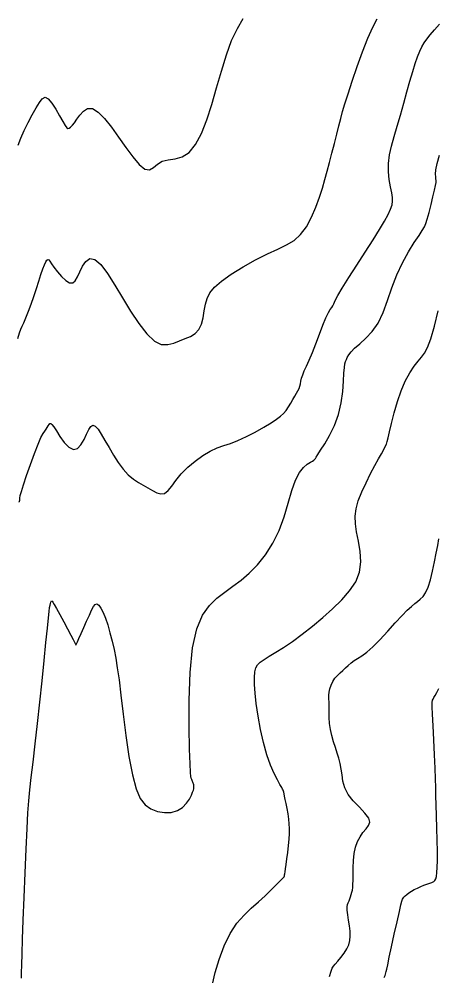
# Model space of a CAD drawing. Extents: x 2566142 to 2571431, y 418755 to 421584.
# Drawn here: x 2569430.1 to 2569642.8, y 419587 to 420072.8 of the extents above; entities that cross this region are included whole.
import ezdxf

# ---------------------------------------------------------------- set-up
doc = ezdxf.new("R2010")
doc.units = 0
doc.layers.add('Contour_ADS_Major', color=7, linetype='Continuous')
doc.layers.add('Contour_ADS_Minor', color=7, linetype='Continuous')

msp = doc.modelspace()

# ---------------------------------------------------------------- linework, layer by layer
at = {"layer": 'Contour_ADS_Major'}
for points in [[(2569564.66, 419637.32), (2569564.75, 419637.44), (2569564.79, 419637.51), (2569564.82, 419637.62), (2569564.86, 419637.83), (2569564.93, 419638.21), (2569565.04, 419638.85), (2569565.2, 419639.86), (2569565.42, 419641.37), (2569565.72, 419643.53), (2569566.09, 419646.38), (2569566.5, 419649.69), (2569566.88, 419653.13), (2569567.18, 419656.39), (2569567.36, 419659.23), (2569567.4, 419661.76), (2569567.3, 419664.16), (2569567.05, 419666.62), (2569566.67, 419669.25), (2569566.2, 419671.93), (2569565.71, 419674.46), (2569565.27, 419676.62), (2569564.92, 419678.27), (2569564.66, 419679.46), (2569564.46, 419680.29), (2569564.32, 419680.86), (2569564.18, 419681.3), (2569563.94, 419681.83), (2569563.45, 419682.72), (2569562.58, 419684.22), (2569561.25, 419686.54), (2569559.57, 419689.77), (2569557.72, 419693.98), (2569555.87, 419699.2), (2569554.16, 419705.41), (2569552.67, 419712.16), (2569551.44, 419718.94), (2569550.52, 419725.23), (2569549.92, 419730.6), (2569549.64, 419735.03), (2569549.64, 419738.58), (2569549.88, 419741.33), (2569550.37, 419743.39), (2569551.2, 419744.98), (2569552.52, 419746.34), (2569554.47, 419747.72), (2569557.14, 419749.35), (2569560.49, 419751.35), (2569564.45, 419753.81), (2569568.94, 419756.83), (2569573.87, 419760.45), (2569579.05, 419764.55), (2569584.27, 419768.94), (2569589.32, 419773.45), (2569593.97, 419777.95), (2569597.98, 419782.48), (2569601.08, 419787.16), (2569603.01, 419792.08), (2569603.63, 419797.27), (2569603.27, 419802.56), (2569602.4, 419807.7), (2569601.47, 419812.43), (2569600.89, 419816.6), (2569600.78, 419820.43), (2569601.24, 419824.21), (2569602.34, 419828.25), (2569604.1, 419832.74), (2569606.3, 419837.44), (2569608.64, 419842.02), (2569610.85, 419846.13), (2569612.69, 419849.5), (2569614.15, 419852.16), (2569615.27, 419854.22), (2569616.07, 419855.78), (2569616.63, 419857.01), (2569617.07, 419858.34), (2569617.55, 419860.25), (2569618.23, 419863.22), (2569619.23, 419867.57), (2569620.56, 419872.9), (2569622.2, 419878.62), (2569624.1, 419884.16), (2569626.25, 419889.03), (2569628.49, 419893.16), (2569630.7, 419896.54), (2569632.73, 419899.18), (2569634.48, 419901.21), (2569636.04, 419903.28), (2569637.57, 419906.14), (2569639.19, 419910.56), (2569641.03, 419916.98), (2569642.98, 419924.65)], [(2569528.26, 419582.78), (2569529.64, 419588.64), (2569531.68, 419595.36), (2569534.27, 419602.22), (2569537.32, 419608.5), (2569540.72, 419613.66), (2569544.33, 419617.85), (2569548.01, 419621.38), (2569551.6, 419624.57), (2569554.98, 419627.66), (2569558, 419630.55), (2569560.54, 419633.07), (2569562.47, 419635.02), (2569563.7, 419636.29), (2569564.37, 419637), (2569564.66, 419637.32)]]:
    msp.add_lwpolyline(points, dxfattribs=at)
at = {"layer": 'Contour_ADS_Minor'}
for points in [[(2569527.16, 419853.51), (2569530.65, 419855.1), (2569533.98, 419856.29), (2569537.41, 419857.41), (2569541.21, 419858.84), (2569545.51, 419860.81), (2569550.03, 419863.16), (2569554.34, 419865.58), (2569558.05, 419867.81), (2569560.86, 419869.64), (2569562.9, 419871.18), (2569564.43, 419872.62), (2569565.7, 419874.15), (2569566.9, 419875.9), (2569568.06, 419877.79), (2569569.15, 419879.66), (2569570.13, 419881.39), (2569570.99, 419882.86), (2569571.71, 419884.13), (2569572.29, 419885.29), (2569572.72, 419886.43), (2569573, 419887.63), (2569573.25, 419888.95), (2569573.57, 419890.46), (2569574.11, 419892.19), (2569574.94, 419894.22), (2569576.06, 419896.69), (2569577.44, 419899.73), (2569579.04, 419903.5), (2569580.82, 419908.02), (2569582.65, 419912.85), (2569584.4, 419917.44), (2569585.94, 419921.23), (2569587.18, 419923.81), (2569588.14, 419925.43), (2569588.87, 419926.46), (2569589.44, 419927.3), (2569589.94, 419928.34), (2569590.67, 419929.94), (2569591.98, 419932.47), (2569594.19, 419936.3), (2569597.52, 419941.62), (2569601.58, 419947.92), (2569605.85, 419954.51), (2569609.84, 419960.7), (2569613.11, 419965.95), (2569615.64, 419970.23), (2569617.5, 419973.67), (2569618.77, 419976.38), (2569619.51, 419978.53), (2569619.8, 419980.4), (2569619.71, 419982.35), (2569619.32, 419984.71), (2569618.72, 419987.73), (2569618.1, 419991.33), (2569617.67, 419995.33), (2569617.64, 419999.56), (2569618.18, 420003.89), (2569619.2, 420008.39), (2569620.56, 420013.2), (2569622.12, 420018.44), (2569623.76, 420024.16), (2569625.42, 420030.12), (2569627.04, 420035.98), (2569628.58, 420041.43), (2569630, 420046.2), (2569631.3, 420050.28), (2569632.49, 420053.7), (2569633.59, 420056.5), (2569634.63, 420058.77), (2569635.75, 420060.74), (2569637.11, 420062.67), (2569638.86, 420064.84), (2569641.09, 420067.44), (2569643.63, 420070.3)], [(2569527.98, 420029.49), (2569530.42, 420037.93), (2569532.84, 420046.48), (2569535.34, 420054.66), (2569538.04, 420061.96), (2569540.97, 420068.05), (2569543.91, 420073.21)], [(2569591.42, 420014.43), (2569592.51, 420018.71), (2569593.46, 420022.38), (2569594.42, 420025.9), (2569595.59, 420029.88), (2569597.17, 420034.93), (2569599.28, 420041.41), (2569601.78, 420048.79), (2569604.49, 420056.29), (2569607.19, 420063.13), (2569609.72, 420068.71), (2569612.03, 420073.08)], [(2569429.56, 420008.87), (2569430.87, 420012.42), (2569432.63, 420016.32), (2569434.67, 420020.37), (2569436.77, 420024.29), (2569438.73, 420027.78), (2569440.37, 420030.58), (2569441.83, 420032.44), (2569443.26, 420033.14), (2569444.86, 420032.43), (2569446.72, 420030.25), (2569448.71, 420027.12), (2569450.61, 420023.74), (2569452.23, 420020.79), (2569453.41, 420018.8), (2569454.24, 420017.73), (2569454.89, 420017.38), (2569455.51, 420017.54), (2569456.23, 420018.07), (2569457.11, 420018.96), (2569458.16, 420020.25), (2569459.43, 420022), (2569460.94, 420024.13), (2569462.74, 420026.16), (2569464.86, 420027.46), (2569467.36, 420027.43), (2569470.25, 420025.65), (2569473.48, 420022.35), (2569476.94, 420017.97), (2569480.56, 420012.94), (2569484.23, 420007.7), (2569487.8, 420002.84), (2569491.1, 419998.96), (2569493.95, 419996.68), (2569496.27, 419996.37), (2569498.3, 419997.46), (2569500.37, 419999.16), (2569502.8, 420000.66), (2569505.81, 420001.42), (2569509.26, 420001.93), (2569512.88, 420002.92), (2569516.43, 420005.12), (2569519.69, 420009.12), (2569522.67, 420014.73), (2569525.41, 420021.63), (2569527.98, 420029.49)], [(2569429.49, 419910.73), (2569430.23, 419913.54), (2569430.87, 419915.39), (2569431.55, 419916.91), (2569432.39, 419918.7), (2569433.48, 419921.24), (2569434.76, 419924.46), (2569436.13, 419928.13), (2569437.52, 419932.04), (2569438.85, 419935.97), (2569440.07, 419939.72), (2569441.17, 419943.12), (2569442.13, 419945.97), (2569442.93, 419948.14), (2569443.6, 419949.63), (2569444.16, 419950.5), (2569444.64, 419950.82), (2569445.1, 419950.62), (2569445.66, 419949.9), (2569446.49, 419948.64), (2569447.75, 419946.83), (2569449.52, 419944.51), (2569451.62, 419942.1), (2569453.77, 419940.06), (2569455.72, 419938.88), (2569457.28, 419938.89), (2569458.54, 419940), (2569459.69, 419941.94), (2569460.89, 419944.49), (2569462.3, 419947.32), (2569464, 419949.8), (2569466.07, 419951.21), (2569468.56, 419950.84), (2569471.52, 419948.2), (2569474.9, 419943.66), (2569478.61, 419937.81), (2569482.58, 419931.24), (2569486.7, 419924.54), (2569490.87, 419918.29), (2569494.95, 419913.04), (2569498.79, 419909.39), (2569502.31, 419907.69), (2569505.55, 419907.55), (2569508.6, 419908.36), (2569511.55, 419909.55), (2569514.43, 419910.64), (2569517.14, 419911.76), (2569519.51, 419913.19), (2569521.38, 419915.19), (2569522.66, 419917.94), (2569523.49, 419921.2), (2569524.11, 419924.67), (2569524.72, 419928.02), (2569525.57, 419931.02), (2569526.99, 419933.81), (2569529.3, 419936.65), (2569532.87, 419939.77), (2569537.87, 419943.31), (2569543.84, 419947.04), (2569550.15, 419950.61), (2569556.18, 419953.7), (2569561.43, 419956.09), (2569565.9, 419958.17), (2569569.73, 419960.44), (2569573.06, 419963.41), (2569575.99, 419967.44), (2569578.56, 419972.25), (2569580.77, 419977.39), (2569582.62, 419982.44), (2569584.15, 419987.05), (2569585.44, 419991.36), (2569586.6, 419995.61), (2569587.75, 420000.05), (2569588.97, 420004.81), (2569590.21, 420009.71), (2569591.42, 420014.43)], [(2569580.34, 419849.45), (2569580.58, 419849.79), (2569581, 419850.47), (2569581.82, 419851.75), (2569583.23, 419853.93), (2569585.32, 419857.21), (2569587.8, 419861.46), (2569590.27, 419866.48), (2569592.34, 419872.05), (2569593.69, 419877.94), (2569594.46, 419883.72), (2569594.85, 419888.94), (2569595.07, 419893.14), (2569595.31, 419896), (2569595.6, 419897.81), (2569595.94, 419898.98), (2569596.32, 419899.93), (2569596.78, 419901.03), (2569597.49, 419902.36), (2569598.66, 419903.95), (2569600.5, 419905.82), (2569603.11, 419908.03), (2569606.24, 419910.76), (2569609.49, 419914.19), (2569612.51, 419918.52), (2569615.03, 419923.87), (2569617.24, 419929.96), (2569619.42, 419936.43), (2569621.87, 419942.92), (2569624.77, 419949.09), (2569627.86, 419954.66), (2569630.8, 419959.4), (2569633.22, 419963.05), (2569634.87, 419965.52), (2569635.93, 419967.29), (2569636.67, 419969.02), (2569637.39, 419971.34), (2569638.29, 419974.69), (2569639.3, 419978.67), (2569640.28, 419982.67), (2569641.08, 419986.06), (2569641.6, 419988.41), (2569641.85, 419989.9), (2569641.91, 419990.88), (2569641.83, 419991.7), (2569641.68, 419992.7), (2569641.62, 419994.16), (2569641.83, 419996.34), (2569642.47, 419999.5), (2569643.67, 420003.79)], [(2569430.06, 419827.59), (2569430.11, 419827.69), (2569430.15, 419827.77), (2569430.18, 419827.84), (2569430.21, 419827.9), (2569430.24, 419827.96), (2569430.26, 419828.01), (2569430.29, 419828.05), (2569430.3, 419828.09), (2569430.32, 419828.14), (2569430.33, 419828.19), (2569430.34, 419828.25), (2569430.35, 419828.38), (2569430.36, 419828.61), (2569430.38, 419829), (2569430.45, 419829.65), (2569430.68, 419830.86), (2569431.23, 419832.97), (2569432.26, 419836.35), (2569433.84, 419841.15), (2569435.78, 419846.75), (2569437.82, 419852.33), (2569439.68, 419857.06), (2569441.15, 419860.34), (2569442.27, 419862.39), (2569443.11, 419863.65), (2569443.78, 419864.55), (2569444.33, 419865.45), (2569444.82, 419866.31), (2569445.26, 419867.01), (2569445.69, 419867.44), (2569446.15, 419867.46), (2569446.76, 419866.95), (2569447.66, 419865.76), (2569448.98, 419863.76), (2569450.81, 419860.95), (2569453, 419857.93), (2569455.33, 419855.44), (2569457.61, 419854.22), (2569459.66, 419854.79), (2569461.47, 419856.72), (2569463.03, 419859.38), (2569464.36, 419862.13), (2569465.49, 419864.39), (2569466.52, 419865.93), (2569467.56, 419866.58), (2569468.74, 419866.16), (2569470.15, 419864.6), (2569471.8, 419862.07), (2569473.68, 419858.86), (2569475.76, 419855.23), (2569478.04, 419851.44), (2569480.46, 419847.72), (2569482.97, 419844.31), (2569485.54, 419841.42), (2569488.1, 419839.2), (2569490.64, 419837.51), (2569493.12, 419836.12), (2569495.52, 419834.82), (2569497.82, 419833.48), (2569500, 419832.34), (2569502.04, 419831.74), (2569503.95, 419832.02), (2569505.73, 419833.4), (2569507.59, 419835.7), (2569509.73, 419838.63), (2569512.39, 419841.9), (2569515.69, 419845.24), (2569519.45, 419848.42), (2569523.37, 419851.24), (2569527.16, 419853.51)], [(2569449.08, 419773.54), (2569450.75, 419770.47), (2569452.73, 419766.83), (2569454.7, 419763.17), (2569456.37, 419760.04), (2569457.51, 419757.86), (2569458.19, 419756.52), (2569458.55, 419755.78), (2569458.72, 419755.39), (2569458.83, 419755.17), (2569458.91, 419755.05), (2569458.97, 419755.01), (2569459.02, 419755.05), (2569459.08, 419755.19), (2569459.26, 419755.62), (2569459.65, 419756.55), (2569460.38, 419758.23), (2569461.51, 419760.77), (2569462.9, 419763.88), (2569464.37, 419767.17), (2569465.75, 419770.23), (2569466.88, 419772.72), (2569467.83, 419774.53), (2569468.7, 419775.59), (2569469.57, 419775.84), (2569470.54, 419775.22), (2569471.6, 419773.78), (2569472.72, 419771.59), (2569473.89, 419768.7), (2569475.06, 419765.2), (2569476.21, 419761.25), (2569477.3, 419757.01), (2569478.29, 419752.67), (2569479.15, 419748.27), (2569479.96, 419743.35), (2569480.81, 419737.31), (2569481.78, 419729.57), (2569482.95, 419719.83), (2569484.32, 419709.01), (2569485.88, 419698.33), (2569487.59, 419689.02), (2569489.47, 419682.02), (2569491.59, 419677.12), (2569494.05, 419673.87), (2569496.94, 419671.78), (2569500.29, 419670.47), (2569503.87, 419669.86), (2569507.39, 419670), (2569510.55, 419670.9), (2569513.11, 419672.53), (2569515.09, 419674.6), (2569516.55, 419676.78), (2569517.57, 419678.73), (2569518.22, 419680.19), (2569518.59, 419681.21), (2569518.76, 419681.89), (2569518.82, 419682.37), (2569518.84, 419682.75), (2569518.85, 419683.07), (2569518.83, 419683.37), (2569518.8, 419683.69), (2569518.74, 419684.05), (2569518.66, 419684.45), (2569518.54, 419684.88), (2569518.39, 419685.31), (2569518.2, 419685.75), (2569517.98, 419686.22), (2569517.75, 419686.75), (2569517.53, 419687.37), (2569517.33, 419688.27), (2569517.13, 419690.33), (2569516.92, 419694.59), (2569516.69, 419702.08), (2569516.46, 419713.36), (2569516.45, 419726.99), (2569516.92, 419741.06), (2569518.14, 419753.64), (2569520.28, 419763.26), (2569523.21, 419770.18), (2569526.7, 419775.14), (2569530.54, 419778.83), (2569534.54, 419781.92), (2569538.64, 419784.82), (2569542.8, 419787.87), (2569547.01, 419791.43), (2569551.21, 419795.76), (2569555.24, 419800.88), (2569558.93, 419806.69), (2569562.11, 419813.15), (2569564.65, 419820.08), (2569566.73, 419827.02), (2569568.58, 419833.44), (2569570.44, 419838.78), (2569572.47, 419842.64), (2569574.55, 419845.21), (2569576.47, 419846.83), (2569578.03, 419847.81), (2569579.1, 419848.45), (2569579.75, 419848.88), (2569580.11, 419849.19), (2569580.34, 419849.45)], [(2569587.72, 419586.72), (2569588.56, 419589.32), (2569589.14, 419590.86), (2569589.75, 419591.88), (2569590.62, 419592.94), (2569591.95, 419594.44), (2569593.55, 419596.35), (2569595.19, 419598.48), (2569596.59, 419600.66), (2569597.56, 419602.76), (2569598.11, 419604.87), (2569598.3, 419607.11), (2569598.2, 419609.6), (2569597.88, 419612.39), (2569597.46, 419615.3), (2569597.05, 419618.03), (2569596.79, 419620.34), (2569596.77, 419622.01), (2569596.95, 419623.21), (2569597.27, 419624.14), (2569597.65, 419625.02), (2569598.05, 419626.04), (2569598.43, 419627.17), (2569598.78, 419628.35), (2569599.09, 419629.49), (2569599.34, 419630.58), (2569599.52, 419631.81), (2569599.64, 419633.39), (2569599.7, 419635.56), (2569599.71, 419638.46), (2569599.75, 419641.88), (2569599.92, 419645.52), (2569600.32, 419649.08), (2569601.02, 419652.31), (2569602.01, 419655.16), (2569603.26, 419657.65), (2569604.72, 419659.78), (2569606.31, 419661.6), (2569607.63, 419663.29), (2569608.25, 419665.06), (2569607.72, 419667.13), (2569605.77, 419669.67), (2569602.91, 419672.6), (2569599.81, 419675.79), (2569597.16, 419679.13), (2569595.47, 419682.5), (2569594.56, 419685.82), (2569594.1, 419689.02), (2569593.74, 419692.03), (2569593.2, 419694.82), (2569592.47, 419697.47), (2569591.63, 419700.12), (2569590.71, 419702.89), (2569589.8, 419705.86), (2569588.95, 419708.97), (2569588.25, 419712.12), (2569587.78, 419715.21), (2569587.57, 419718.14), (2569587.55, 419720.8), (2569587.61, 419723.1), (2569587.65, 419724.94), (2569587.59, 419726.29), (2569587.46, 419727.32), (2569587.37, 419728.3), (2569587.38, 419729.46), (2569587.56, 419730.99), (2569587.95, 419732.79), (2569588.57, 419734.68), (2569589.41, 419736.5), (2569590.5, 419738.1), (2569591.77, 419739.53), (2569593.14, 419740.84), (2569594.52, 419742.11), (2569595.88, 419743.4), (2569597.24, 419744.68), (2569598.68, 419745.92), (2569600.25, 419747.09), (2569602.04, 419748.2), (2569604.15, 419749.52), (2569606.68, 419751.36), (2569609.75, 419754.03), (2569613.39, 419757.7), (2569617.32, 419761.95), (2569621.16, 419766.23), (2569624.57, 419769.95), (2569627.26, 419772.72), (2569629.34, 419774.64), (2569631.01, 419776.02), (2569632.46, 419777.12), (2569633.87, 419778.22), (2569635.25, 419779.61), (2569636.58, 419781.55), (2569637.84, 419784.33), (2569639.03, 419788.11), (2569640.11, 419792.56), (2569641.1, 419797.22), (2569641.98, 419801.66), (2569642.73, 419805.54), (2569643.34, 419808.91)], [(2569431.29, 419585.73), (2569431.36, 419588.47), (2569431.45, 419592.51), (2569431.59, 419598.19), (2569431.82, 419605.69), (2569432.15, 419615.24), (2569432.59, 419626.78), (2569433.11, 419639.25), (2569433.65, 419651.37), (2569434.15, 419661.82), (2569434.58, 419669.71), (2569435.01, 419675.84), (2569435.53, 419681.43), (2569436.22, 419687.69), (2569437.14, 419695.56), (2569438.23, 419704.85), (2569439.43, 419715.13), (2569440.63, 419725.94), (2569441.78, 419736.79), (2569442.82, 419747.1), (2569443.72, 419756.25), (2569444.43, 419763.61), (2569444.95, 419768.77), (2569445.31, 419772.06), (2569445.56, 419774.04), (2569445.76, 419775.24), (2569445.96, 419776.11), (2569446.16, 419776.76), (2569446.37, 419777.18), (2569446.58, 419777.37), (2569446.82, 419777.31), (2569447.22, 419776.79), (2569447.92, 419775.61), (2569449.08, 419773.54)], [(2569615.49, 419586.14), (2569615.94, 419587.25), (2569616.23, 419587.92), (2569616.43, 419588.44), (2569616.6, 419589.12), (2569616.86, 419590.38), (2569617.32, 419592.66), (2569618.1, 419596.4), (2569619.27, 419601.8), (2569620.66, 419608.12), (2569622.05, 419614.38), (2569623.22, 419619.59), (2569624.01, 419623.02), (2569624.49, 419624.96), (2569624.82, 419625.93), (2569625.14, 419626.46), (2569625.57, 419627), (2569626.18, 419627.62), (2569626.98, 419628.33), (2569628.02, 419629.1), (2569629.31, 419629.92), (2569630.81, 419630.77), (2569632.42, 419631.59), (2569634.08, 419632.35), (2569635.71, 419633), (2569637.25, 419633.56), (2569638.64, 419634.04), (2569639.79, 419634.46), (2569640.68, 419634.86), (2569641.32, 419635.39), (2569641.78, 419636.21), (2569642.11, 419637.49), (2569642.34, 419639.39), (2569642.5, 419642.06), (2569642.56, 419645.62), (2569642.53, 419650.21), (2569642.42, 419655.83), (2569642.25, 419662.04), (2569642.07, 419668.23), (2569641.91, 419673.84), (2569641.79, 419678.48), (2569641.7, 419682.67), (2569641.57, 419687.1), (2569641.37, 419692.5), (2569641.06, 419699.29), (2569640.71, 419706.77), (2569640.36, 419713.94), (2569640.09, 419719.8), (2569639.96, 419723.65), (2569639.97, 419725.81), (2569640.11, 419726.91), (2569640.39, 419727.56), (2569640.79, 419728.3), (2569641.38, 419729.34), (2569642.18, 419730.81), (2569643.27, 419732.86)]]:
    msp.add_lwpolyline(points, dxfattribs=at)

doc.saveas('drawing.dxf')
